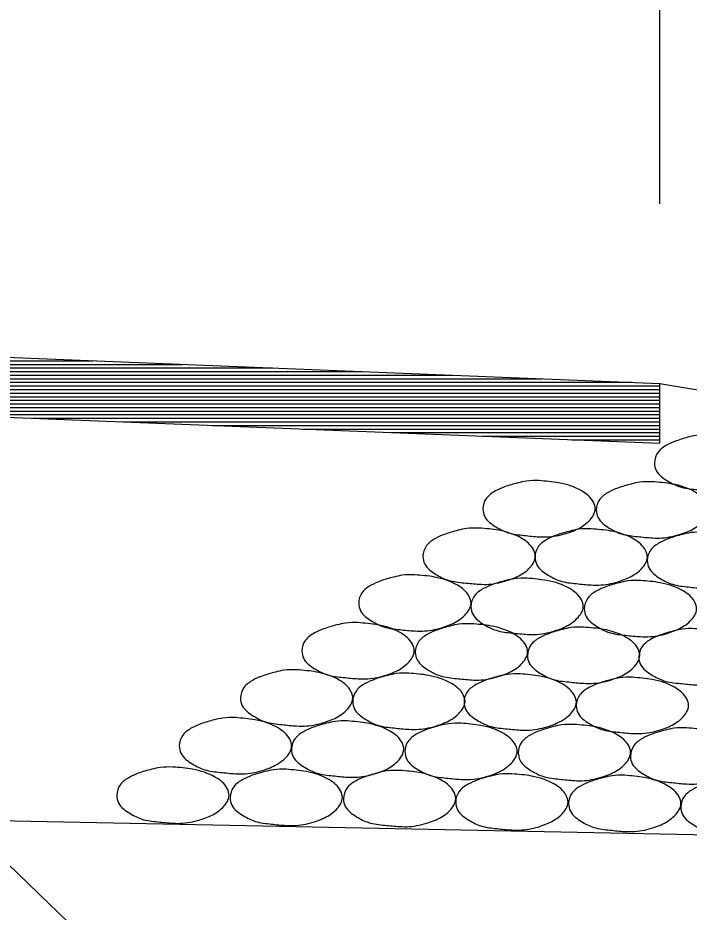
# Model space of a CAD drawing. Extents: x 60325 to 61047, y 53669 to 53767.
# Drawn here: x 60387.461 to 60389.328, y 53688.204 to 53690.692 of the extents above; entities that cross this region are included whole.
import ezdxf

# ---------------------------------------------------------------- set-up
doc = ezdxf.new("R2010")
doc.units = 0
doc.layers.add('R_Border Prem', color=7, linetype='Continuous')

msp = doc.modelspace()

# ---------------------------------------------------------------- linework, layer by layer
at = {"layer": 'R_Border Prem'}
for p, q in [((60389.2467, 53690.1751), (60389.2467, 53695.7651)), ((60381.2467, 53689.9951), (60389.2467, 53689.6751)), ((60381.2467, 53689.8284), (60389.2467, 53689.5084)), ((60383.5023, 53689.7382), (60387.6688, 53689.7382)), ((60383.7523, 53689.7282), (60387.9188, 53689.7282)), ((60384.0023, 53689.7182), (60388.1688, 53689.7182)), ((60384.2523, 53689.7082), (60388.4188, 53689.7082)), ((60384.5023, 53689.6982), (60388.6688, 53689.6982)), ((60384.7523, 53689.6882), (60388.9188, 53689.6882)), ((60385.0023, 53689.6782), (60389.1688, 53689.6782)), ((60385.2523, 53689.6682), (60389.2467, 53689.6682)), ((60385.5023, 53689.6582), (60389.2467, 53689.6582)), ((60389.2467, 53689.6751), (60397.7927, 53688.2507)), ((60389.2467, 53689.5084), (60389.2467, 53689.6751)), ((60385.7523, 53689.6482), (60389.2467, 53689.6482)), ((60386.0023, 53689.6382), (60389.2467, 53689.6382)), ((60386.2523, 53689.6282), (60389.2467, 53689.6282)), ((60386.5023, 53689.6182), (60389.2467, 53689.6182)), ((60386.7523, 53689.6082), (60389.2467, 53689.6082)), ((60387.0023, 53689.5982), (60389.2467, 53689.5982)), ((60387.2523, 53689.5882), (60389.2467, 53689.5882)), ((60387.5023, 53689.5782), (60389.2467, 53689.5782)), ((60387.7523, 53689.5682), (60389.2467, 53689.5682)), ((60388.0023, 53689.5582), (60389.2467, 53689.5582)), ((60388.2523, 53689.5482), (60389.2467, 53689.5482)), ((60388.5023, 53689.5382), (60389.2467, 53689.5382)), ((60388.7523, 53689.5282), (60389.2467, 53689.5282)), ((60389.0023, 53689.5182), (60389.2467, 53689.5182)), ((60389.86, 53685.9994), (60386.5667, 53689.1716)), ((60355.2467, 53689.1017), (60397.7927, 53688.2507))]:
    msp.add_line(p, q, dxfattribs=at)
for points in [[(60389.3885, 53689.5326), (60389.4435, 53689.5264), (60389.5072, 53689.5039), (60389.5397, 53689.4726), (60389.5447, 53689.4539), (60389.5272, 53689.4201), (60389.5085, 53689.4051), (60389.4697, 53689.3876), (60389.416, 53689.3764), (60389.3885, 53689.3764), (60389.3472, 53689.3801), (60389.3022, 53689.3876), (60389.2685, 53689.4039), (60389.2372, 53689.4326), (60389.2322, 53689.4539), (60389.2422, 53689.4839), (60389.2672, 53689.5039), (60389.2922, 53689.5151), (60389.3297, 53689.5264), (60389.3535, 53689.5314), (60389.3885, 53689.5326)], [(60388.9108, 53689.4046), (60388.9658, 53689.3983), (60389.0296, 53689.3758), (60389.0621, 53689.3446), (60389.0671, 53689.3258), (60389.0496, 53689.2921), (60389.0308, 53689.2771), (60388.9921, 53689.2596), (60388.9383, 53689.2483), (60388.9108, 53689.2483), (60388.8696, 53689.2521), (60388.8246, 53689.2596), (60388.7908, 53689.2758), (60388.7596, 53689.3046), (60388.7546, 53689.3258), (60388.7646, 53689.3558), (60388.7896, 53689.3758), (60388.8146, 53689.3871), (60388.8521, 53689.3983), (60388.8758, 53689.4033), (60388.9108, 53689.4046)], [(60389.2263, 53689.4014), (60389.2813, 53689.3952), (60389.345, 53689.3727), (60389.3775, 53689.3414), (60389.3825, 53689.3227), (60389.365, 53689.2889), (60389.3463, 53689.2739), (60389.3075, 53689.2564), (60389.2538, 53689.2452), (60389.2263, 53689.2452), (60389.185, 53689.2489), (60389.14, 53689.2564), (60389.1063, 53689.2727), (60389.075, 53689.3014), (60389.07, 53689.3227), (60389.08, 53689.3527), (60389.105, 53689.3727), (60389.13, 53689.3839), (60389.1675, 53689.3952), (60389.1913, 53689.4002), (60389.2263, 53689.4014)], [(60388.744, 53689.2725), (60388.799, 53689.2663), (60388.8628, 53689.2438), (60388.8953, 53689.2125), (60388.9003, 53689.1938), (60388.8828, 53689.16), (60388.864, 53689.145), (60388.8253, 53689.1275), (60388.7715, 53689.1163), (60388.744, 53689.1163), (60388.7028, 53689.12), (60388.6578, 53689.1275), (60388.624, 53689.1438), (60388.5928, 53689.1725), (60388.5878, 53689.1938), (60388.5978, 53689.2238), (60388.6228, 53689.2438), (60388.6478, 53689.255), (60388.6853, 53689.2663), (60388.709, 53689.2713), (60388.744, 53689.2725)], [(60389.0559, 53689.2705), (60389.1109, 53689.2643), (60389.1747, 53689.2418), (60389.2072, 53689.2105), (60389.2122, 53689.1918), (60389.1947, 53689.158), (60389.1759, 53689.143), (60389.1372, 53689.1255), (60389.0834, 53689.1143), (60389.0559, 53689.1143), (60389.0147, 53689.118), (60388.9697, 53689.1255), (60388.9359, 53689.1418), (60388.9047, 53689.1705), (60388.8997, 53689.1918), (60388.9097, 53689.2218), (60388.9347, 53689.2418), (60388.9597, 53689.253), (60388.9972, 53689.2643), (60389.0209, 53689.2693), (60389.0559, 53689.2705)], [(60389.3682, 53689.2611), (60389.4232, 53689.2548), (60389.487, 53689.2323), (60389.5195, 53689.2011), (60389.5245, 53689.1823), (60389.507, 53689.1486), (60389.4882, 53689.1336), (60389.4495, 53689.1161), (60389.3957, 53689.1048), (60389.3682, 53689.1048), (60389.327, 53689.1086), (60389.282, 53689.1161), (60389.2482, 53689.1323), (60389.217, 53689.1611), (60389.212, 53689.1823), (60389.222, 53689.2123), (60389.247, 53689.2323), (60389.272, 53689.2436), (60389.3095, 53689.2548), (60389.3332, 53689.2598), (60389.3682, 53689.2611)], [(60388.5653, 53689.1424), (60388.6203, 53689.1362), (60388.684, 53689.1137), (60388.7165, 53689.0824), (60388.7215, 53689.0637), (60388.704, 53689.0299), (60388.6853, 53689.0149), (60388.6465, 53688.9974), (60388.5928, 53688.9862), (60388.5653, 53688.9862), (60388.524, 53688.9899), (60388.479, 53688.9974), (60388.4453, 53689.0137), (60388.414, 53689.0424), (60388.409, 53689.0637), (60388.419, 53689.0937), (60388.444, 53689.1137), (60388.469, 53689.1249), (60388.5065, 53689.1362), (60388.5303, 53689.1412), (60388.5653, 53689.1424)], [(60388.8776, 53689.133), (60388.9326, 53689.1267), (60388.9963, 53689.1042), (60389.0288, 53689.073), (60389.0338, 53689.0542), (60389.0163, 53689.0205), (60388.9976, 53689.0055), (60388.9588, 53688.988), (60388.9051, 53688.9767), (60388.8776, 53688.9767), (60388.8363, 53688.9805), (60388.7913, 53688.988), (60388.7576, 53689.0042), (60388.7263, 53689.033), (60388.7213, 53689.0542), (60388.7313, 53689.0842), (60388.7563, 53689.1042), (60388.7813, 53689.1155), (60388.8188, 53689.1267), (60388.8426, 53689.1317), (60388.8776, 53689.133)], [(60389.1931, 53689.1267), (60389.2481, 53689.1204), (60389.3118, 53689.0979), (60389.3443, 53689.0667), (60389.3493, 53689.0479), (60389.3318, 53689.0142), (60389.3131, 53688.9992), (60389.2743, 53688.9817), (60389.2206, 53688.9704), (60389.1931, 53688.9704), (60389.1518, 53688.9742), (60389.1068, 53688.9817), (60389.0731, 53688.9979), (60389.0418, 53689.0267), (60389.0368, 53689.0479), (60389.0468, 53689.0779), (60389.0718, 53689.0979), (60389.0968, 53689.1092), (60389.1343, 53689.1204), (60389.1581, 53689.1254), (60389.1931, 53689.1267)], [(60388.4071, 53689.0094), (60388.4621, 53689.0032), (60388.5259, 53688.9807), (60388.5584, 53688.9494), (60388.5634, 53688.9307), (60388.5459, 53688.8969), (60388.5271, 53688.8819), (60388.4884, 53688.8644), (60388.4346, 53688.8532), (60388.4071, 53688.8532), (60388.3659, 53688.8569), (60388.3209, 53688.8644), (60388.2871, 53688.8807), (60388.2559, 53688.9094), (60388.2509, 53688.9307), (60388.2609, 53688.9607), (60388.2859, 53688.9807), (60388.3109, 53688.9919), (60388.3484, 53689.0032), (60388.3721, 53689.0082), (60388.4071, 53689.0094)], [(60388.7226, 53689.0063), (60388.7776, 53689), (60388.8414, 53688.9775), (60388.8739, 53688.9463), (60388.8789, 53688.9275), (60388.8614, 53688.8938), (60388.8426, 53688.8788), (60388.8039, 53688.8613), (60388.7501, 53688.85), (60388.7226, 53688.85), (60388.6814, 53688.8538), (60388.6364, 53688.8613), (60388.6026, 53688.8775), (60388.5714, 53688.9063), (60388.5664, 53688.9275), (60388.5764, 53688.9575), (60388.6014, 53688.9775), (60388.6264, 53688.9888), (60388.6639, 53689), (60388.6876, 53689.005), (60388.7226, 53689.0063)], [(60389.0349, 53688.9968), (60389.0899, 53688.9906), (60389.1537, 53688.9681), (60389.1862, 53688.9368), (60389.1912, 53688.9181), (60389.1737, 53688.8843), (60389.1549, 53688.8693), (60389.1162, 53688.8518), (60389.0624, 53688.8406), (60389.0349, 53688.8406), (60388.9937, 53688.8443), (60388.9487, 53688.8518), (60388.9149, 53688.8681), (60388.8837, 53688.8968), (60388.8787, 53688.9181), (60388.8887, 53688.9481), (60388.9137, 53688.9681), (60388.9387, 53688.9793), (60388.9762, 53688.9906), (60388.9999, 53688.9956), (60389.0349, 53688.9968)], [(60389.3447, 53688.9926), (60389.3997, 53688.9864), (60389.4634, 53688.9639), (60389.4959, 53688.9326), (60389.5009, 53688.9139), (60389.4834, 53688.8801), (60389.4647, 53688.8651), (60389.4259, 53688.8476), (60389.3722, 53688.8364), (60389.3447, 53688.8364), (60389.3034, 53688.8401), (60389.2584, 53688.8476), (60389.2247, 53688.8639), (60389.1934, 53688.8926), (60389.1884, 53688.9139), (60389.1984, 53688.9439), (60389.2234, 53688.9639), (60389.2484, 53688.9751), (60389.2859, 53688.9864), (60389.3097, 53688.9914), (60389.3447, 53688.9926)], [(60388.2363, 53688.8782), (60388.2913, 53688.8719), (60388.355, 53688.8494), (60388.3875, 53688.8182), (60388.3925, 53688.7994), (60388.375, 53688.7657), (60388.3563, 53688.7507), (60388.3175, 53688.7332), (60388.2638, 53688.7219), (60388.2363, 53688.7219), (60388.195, 53688.7257), (60388.15, 53688.7332), (60388.1163, 53688.7494), (60388.085, 53688.7782), (60388.08, 53688.7994), (60388.09, 53688.8294), (60388.115, 53688.8494), (60388.14, 53688.8607), (60388.1775, 53688.8719), (60388.2013, 53688.8769), (60388.2363, 53688.8782)], [(60388.5486, 53688.8687), (60388.6036, 53688.8625), (60388.6674, 53688.84), (60388.6999, 53688.8087), (60388.7049, 53688.79), (60388.6874, 53688.7562), (60388.6686, 53688.7412), (60388.6299, 53688.7237), (60388.5761, 53688.7125), (60388.5486, 53688.7125), (60388.5074, 53688.7162), (60388.4624, 53688.7237), (60388.4286, 53688.74), (60388.3974, 53688.7687), (60388.3924, 53688.79), (60388.4024, 53688.82), (60388.4274, 53688.84), (60388.4524, 53688.8512), (60388.4899, 53688.8625), (60388.5136, 53688.8675), (60388.5486, 53688.8687)], [(60388.8584, 53688.8667), (60388.9134, 53688.8605), (60388.9771, 53688.838), (60389.0096, 53688.8067), (60389.0146, 53688.788), (60388.9971, 53688.7542), (60388.9784, 53688.7392), (60388.9396, 53688.7217), (60388.8859, 53688.7105), (60388.8584, 53688.7105), (60388.8171, 53688.7142), (60388.7721, 53688.7217), (60388.7384, 53688.738), (60388.7071, 53688.7667), (60388.7021, 53688.788), (60388.7121, 53688.818), (60388.7371, 53688.838), (60388.7621, 53688.8492), (60388.7996, 53688.8605), (60388.8234, 53688.8655), (60388.8584, 53688.8667)], [(60389.1707, 53688.8572), (60389.2257, 53688.851), (60389.2894, 53688.8285), (60389.3219, 53688.7972), (60389.3269, 53688.7785), (60389.3094, 53688.7447), (60389.2907, 53688.7297), (60389.2519, 53688.7122), (60389.1982, 53688.701), (60389.1707, 53688.701), (60389.1294, 53688.7047), (60389.0844, 53688.7122), (60389.0507, 53688.7285), (60389.0194, 53688.7572), (60389.0144, 53688.7785), (60389.0244, 53688.8085), (60389.0494, 53688.8285), (60389.0744, 53688.8397), (60389.1119, 53688.851), (60389.1357, 53688.856), (60389.1707, 53688.8572)], [(60388.0659, 53688.7451), (60388.1209, 53688.7389), (60388.1847, 53688.7164), (60388.2172, 53688.6851), (60388.2222, 53688.6664), (60388.2047, 53688.6326), (60388.1859, 53688.6176), (60388.1472, 53688.6001), (60388.0934, 53688.5889), (60388.0659, 53688.5889), (60388.0247, 53688.5926), (60387.9797, 53688.6001), (60387.9459, 53688.6164), (60387.9147, 53688.6451), (60387.9097, 53688.6664), (60387.9197, 53688.6964), (60387.9447, 53688.7164), (60387.9697, 53688.7276), (60388.0072, 53688.7389), (60388.0309, 53688.7439), (60388.0659, 53688.7451)], [(60388.3782, 53688.7357), (60388.4332, 53688.7294), (60388.497, 53688.7069), (60388.5295, 53688.6757), (60388.5345, 53688.6569), (60388.517, 53688.6232), (60388.4982, 53688.6082), (60388.4595, 53688.5907), (60388.4057, 53688.5794), (60388.3782, 53688.5794), (60388.337, 53688.5832), (60388.292, 53688.5907), (60388.2582, 53688.6069), (60388.227, 53688.6357), (60388.222, 53688.6569), (60388.232, 53688.6869), (60388.257, 53688.7069), (60388.282, 53688.7182), (60388.3195, 53688.7294), (60388.3432, 53688.7344), (60388.3782, 53688.7357)], [(60388.6937, 53688.7294), (60388.7487, 53688.7231), (60388.8125, 53688.7006), (60388.845, 53688.6694), (60388.85, 53688.6506), (60388.8325, 53688.6169), (60388.8137, 53688.6019), (60388.775, 53688.5844), (60388.7212, 53688.5731), (60388.6937, 53688.5731), (60388.6525, 53688.5769), (60388.6075, 53688.5844), (60388.5737, 53688.6006), (60388.5425, 53688.6294), (60388.5375, 53688.6506), (60388.5475, 53688.6806), (60388.5725, 53688.7006), (60388.5975, 53688.7119), (60388.635, 53688.7231), (60388.6587, 53688.7281), (60388.6937, 53688.7294)], [(60389.0092, 53688.7262), (60389.0642, 53688.7199), (60389.1279, 53688.6974), (60389.1604, 53688.6662), (60389.1654, 53688.6474), (60389.1479, 53688.6137), (60389.1292, 53688.5987), (60389.0904, 53688.5812), (60389.0367, 53688.5699), (60389.0092, 53688.5699), (60388.9679, 53688.5737), (60388.9229, 53688.5812), (60388.8892, 53688.5974), (60388.8579, 53688.6262), (60388.8529, 53688.6474), (60388.8629, 53688.6774), (60388.8879, 53688.6974), (60388.9129, 53688.7087), (60388.9504, 53688.7199), (60388.9742, 53688.7249), (60389.0092, 53688.7262)], [(60389.3215, 53688.7167), (60389.3765, 53688.7105), (60389.4403, 53688.688), (60389.4728, 53688.6567), (60389.4778, 53688.638), (60389.4603, 53688.6042), (60389.4415, 53688.5892), (60389.4028, 53688.5717), (60389.349, 53688.5605), (60389.3215, 53688.5605), (60389.2803, 53688.5642), (60389.2353, 53688.5717), (60389.2015, 53688.588), (60389.1703, 53688.6167), (60389.1653, 53688.638), (60389.1753, 53688.668), (60389.2003, 53688.688), (60389.2253, 53688.6992), (60389.2628, 53688.7105), (60389.2865, 53688.7155), (60389.3215, 53688.7167)], [(60387.8919, 53688.6076), (60387.9469, 53688.6013), (60388.0107, 53688.5788), (60388.0432, 53688.5476), (60388.0482, 53688.5288), (60388.0307, 53688.4951), (60388.0119, 53688.4801), (60387.9732, 53688.4626), (60387.9194, 53688.4513), (60387.8919, 53688.4513), (60387.8507, 53688.4551), (60387.8057, 53688.4626), (60387.7719, 53688.4788), (60387.7407, 53688.5076), (60387.7357, 53688.5288), (60387.7457, 53688.5588), (60387.7707, 53688.5788), (60387.7957, 53688.5901), (60387.8332, 53688.6013), (60387.8569, 53688.6063), (60387.8919, 53688.6076)], [(60388.2074, 53688.6013), (60388.2624, 53688.595), (60388.3261, 53688.5725), (60388.3586, 53688.5413), (60388.3636, 53688.5225), (60388.3461, 53688.4888), (60388.3274, 53688.4738), (60388.2886, 53688.4563), (60388.2349, 53688.445), (60388.2074, 53688.445), (60388.1661, 53688.4488), (60388.1211, 53688.4563), (60388.0874, 53688.4725), (60388.0561, 53688.5013), (60388.0511, 53688.5225), (60388.0611, 53688.5525), (60388.0861, 53688.5725), (60388.1111, 53688.5838), (60388.1486, 53688.595), (60388.1724, 53688.6), (60388.2074, 53688.6013)], [(60388.5229, 53688.5981), (60388.5779, 53688.5919), (60388.6416, 53688.5694), (60388.6741, 53688.5381), (60388.6791, 53688.5194), (60388.6616, 53688.4856), (60388.6429, 53688.4706), (60388.6041, 53688.4531), (60388.5504, 53688.4419), (60388.5229, 53688.4419), (60388.4816, 53688.4456), (60388.4366, 53688.4531), (60388.4029, 53688.4694), (60388.3716, 53688.4981), (60388.3666, 53688.5194), (60388.3766, 53688.5494), (60388.4016, 53688.5694), (60388.4266, 53688.5806), (60388.4641, 53688.5919), (60388.4879, 53688.5969), (60388.5229, 53688.5981)], [(60388.8352, 53688.5886), (60388.8902, 53688.5824), (60388.9539, 53688.5599), (60388.9864, 53688.5286), (60388.9914, 53688.5099), (60388.9739, 53688.4761), (60388.9552, 53688.4611), (60388.9164, 53688.4436), (60388.8627, 53688.4324), (60388.8352, 53688.4324), (60388.7939, 53688.4361), (60388.7489, 53688.4436), (60388.7152, 53688.4599), (60388.6839, 53688.4886), (60388.6789, 53688.5099), (60388.6889, 53688.5399), (60388.7139, 53688.5599), (60388.7389, 53688.5711), (60388.7764, 53688.5824), (60388.8002, 53688.5874), (60388.8352, 53688.5886)], [(60389.1493, 53688.5845), (60389.2043, 53688.5782), (60389.268, 53688.5557), (60389.3005, 53688.5245), (60389.3055, 53688.5057), (60389.288, 53688.472), (60389.2693, 53688.457), (60389.2305, 53688.4395), (60389.1768, 53688.4282), (60389.1493, 53688.4282), (60389.108, 53688.432), (60389.063, 53688.4395), (60389.0293, 53688.4557), (60388.998, 53688.4845), (60388.993, 53688.5057), (60389.003, 53688.5357), (60389.028, 53688.5557), (60389.053, 53688.567), (60389.0905, 53688.5782), (60389.1143, 53688.5832), (60389.1493, 53688.5845)], [(60389.4616, 53688.575), (60389.5166, 53688.5688), (60389.5803, 53688.5463), (60389.6128, 53688.515), (60389.6178, 53688.4963), (60389.6003, 53688.4625), (60389.5816, 53688.4475), (60389.5428, 53688.43), (60389.4891, 53688.4188), (60389.4616, 53688.4188), (60389.4203, 53688.4225), (60389.3753, 53688.43), (60389.3416, 53688.4463), (60389.3103, 53688.475), (60389.3053, 53688.4963), (60389.3153, 53688.5263), (60389.3403, 53688.5463), (60389.3653, 53688.5575), (60389.4028, 53688.5688), (60389.4266, 53688.5738), (60389.4616, 53688.575)]]:
    msp.add_spline(points, degree=3, dxfattribs=at)

doc.saveas('drawing.dxf')
